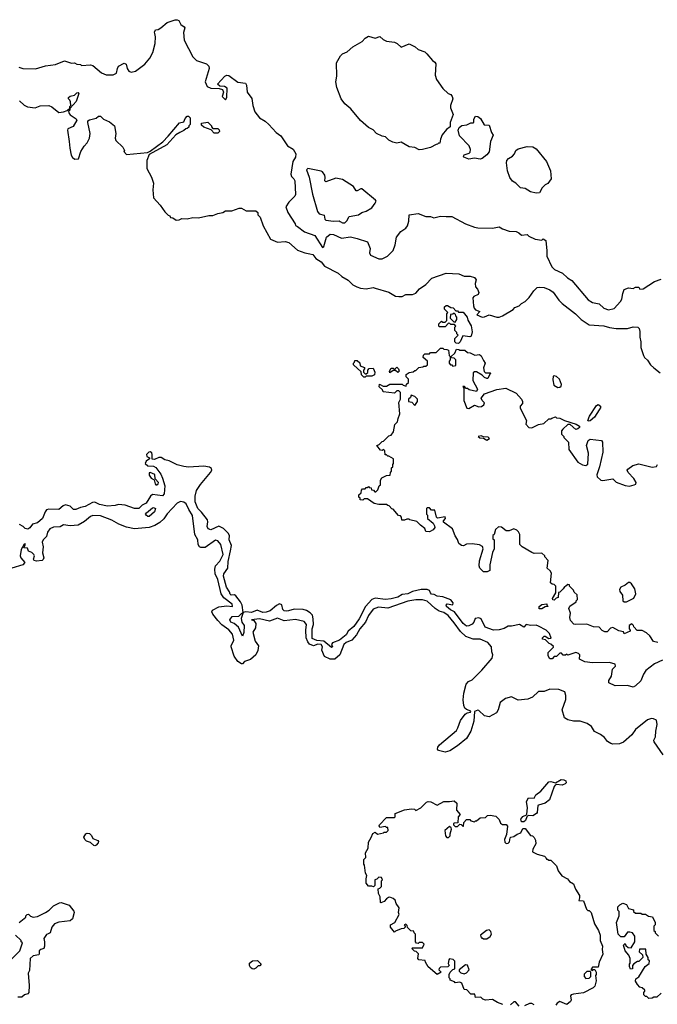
# Model space of a CAD drawing. Extents: x 1861455 to 2058065, y 200073 to 437907.
# Tile 532 of 574: x 2009906 to 2015570, y 373759 to 382508. Entities that reach past the tile are written whole.
import ezdxf

# ---------------------------------------------------------------- set-up
doc = ezdxf.new("R2010")
doc.units = 0

msp = doc.modelspace()

# ---------------------------------------------------------------- linework, layer by layer
at = {"layer": '0CON05XD'}
for points in [[(2009897.5, 382085), (2009935, 382073.8), (2010045, 382070), (2010135, 382098.8), (2010225, 382110), (2010305, 382142.5), (2010365, 382122.5), (2010393, 382123), (2010413.6, 382113.6), (2010445, 382110), (2010455, 382100), (2010535, 382106.7), (2010555, 382100), (2010634.1, 382034.1), (2010675, 382017.5), (2010735, 382016.7), (2010765, 382032.5), (2010774.4, 382075), (2010785, 382093.8), (2010835, 382120.8), (2010851.2, 382111.2), (2010860.8, 382075), (2010875, 382050), (2010895, 382041.2), (2010935, 382050), (2011017.7, 382112.3), (2011061.2, 382165), (2011087.5, 382215), (2011110, 382295), (2011112.5, 382355), (2011106.7, 382385), (2011103.6, 382396.4), (2011113.8, 382416.2), (2011135, 382420), (2011160, 382435), (2011215, 382482.5), (2011287, 382507), (2011305, 382507.5), (2011319.3, 382499.3), (2011337.5, 382465), (2011367.5, 382445), (2011372.5, 382435), (2011360, 382395), (2011366.7, 382325), (2011445, 382177.5), (2011476.4, 382146.4), (2011565, 382116), (2011586.2, 382095), (2011590, 382075), (2011553.3, 381955), (2011570, 381915), (2011605, 381898), (2011676.7, 381896.7), (2011708, 381888), (2011716, 381865), (2011704.4, 381825), (2011735, 381796.7), (2011746.2, 381815), (2011748.3, 381898.3), (2011725, 381913.3), (2011685, 381917.5), (2011662.5, 381935), (2011727.5, 382005), (2011745, 382013.3), (2011765, 382011.2), (2011845, 381953.3), (2011912.5, 381945), (2011922, 381925), (2011926.2, 381865), (2011967.7, 381807.7), (2011976.2, 381745), (2011995, 381690), (2012037, 381637), (2012086.1, 381606.1), (2012120, 381575), (2012184.1, 381504.1), (2012225.9, 381475.9), (2012285, 381387.5), (2012335.9, 381355.9), (2012360, 381315), (2012355.8, 381285), (2012333.6, 381246.4), (2012313.4, 381135), (2012320, 381115), (2012340.9, 381095), (2012351.1, 381075), (2012355.7, 380955), (2012349.1, 380940.9), (2012296.2, 380885), (2012271.2, 380845), (2012288, 380795), (2012353.3, 380695), (2012357.5, 380677.5), (2012375, 380670), (2012435, 380622.5), (2012529, 380589), (2012595, 380484), (2012606.5, 380493.5), (2012630.6, 380575), (2012665, 380601.9), (2012695, 380599.4), (2012765, 380566.7), (2012845, 380578.1), (2012902.6, 380562.6), (2012996, 380535), (2013020.8, 380475), (2013014.2, 380435), (2013021.2, 380415), (2013095, 380383.6), (2013125, 380383.6), (2013172, 380405), (2013223.2, 380456.8), (2013242.7, 380507.3), (2013251.9, 380575), (2013293.1, 380626.9), (2013335.4, 380654.6), (2013350, 380675), (2013363.4, 380716.6), (2013365, 380772.5), (2013445, 380786.7), (2013515, 380760), (2013555, 380757.5), (2013585, 380747.5), (2013645, 380763.3), (2013695, 380757.5), (2013745, 380760), (2013865, 380693.3), (2013945, 380663.3), (2013977, 380657), (2014105, 380656.2), (2014165, 380667.5), (2014195, 380650), (2014255, 380630), (2014316.4, 380626.4), (2014340, 380615), (2014365, 380592.5), (2014415, 380600), (2014430, 380585), (2014485, 380557.5), (2014545, 380550), (2014555, 380560), (2014580, 380545), (2014590, 380455), (2014587.5, 380405), (2014632.3, 380312.3), (2014657.7, 380287.7), (2014726.9, 380256.9), (2014773.2, 380213.2), (2014811.2, 380191.2), (2014955, 380018.8), (2014995, 379996.2), (2015052.7, 379982.7), (2015094.2, 379944.2), (2015135, 379928.8), (2015187.3, 379942.7), (2015243.3, 380005), (2015256.2, 380025), (2015262.5, 380075), (2015275, 380110), (2015313.6, 380126.4), (2015355, 380120), (2015375, 380130), (2015405, 380130), (2015415, 380112.5), (2015445, 380116.7), (2015545, 380182.5), (2015605, 380200.8)], [(2013455, 381351.2), (2013415, 381371.2), (2013365, 381376.7), (2013295, 381419.2), (2013255, 381411.2), (2013219.3, 381419.3), (2013185, 381436.7), (2013155, 381467.5), (2013125, 381473.8), (2013077, 381497), (2013045, 381530), (2013005, 381548.8), (2012932.3, 381612.3), (2012846.7, 381715), (2012795, 381760), (2012762, 381805), (2012724, 381905), (2012714.1, 381954.1), (2012723.6, 382006.4), (2012718.8, 382125), (2012755, 382187.5), (2012773.3, 382205), (2012815, 382220.8), (2012864.2, 382265), (2012948.8, 382315), (2012975, 382343.8), (2013005, 382360), (2013065, 382342.5), (2013105, 382357.5), (2013135, 382332.5), (2013165, 382317.5), (2013235, 382307.5), (2013260, 382295), (2013295, 382262.5), (2013365, 382292.5), (2013420, 382265), (2013445, 382242.5), (2013505, 382222.5), (2013523.6, 382203.6), (2013573.6, 382143.6), (2013595, 382130), (2013602.5, 382115), (2013596.2, 382015), (2013608, 381975), (2013666.1, 381896.1), (2013712.7, 381852.7), (2013735, 381842.5), (2013747.5, 381825), (2013752.5, 381805), (2013732.5, 381745), (2013732.5, 381725), (2013757.5, 381665), (2013730, 381595), (2013730, 381555), (2013697, 381533), (2013660, 381485), (2013643, 381447), (2013638.3, 381411.7), (2013625, 381410), (2013618.3, 381401.7), (2013605, 381400), (2013555, 381372.5), (2013485, 381353.3), (2013455, 381351.2)], [(2009905, 381787.5), (2009947, 381747), (2009975, 381733.3), (2010043, 381723), (2010088.8, 381741.2), (2010165, 381746), (2010192.3, 381732.3), (2010255, 381682.5), (2010295, 381687.5), (2010328.3, 381701.7), (2010350, 381720), (2010350, 381735), (2010360, 381745), (2010357, 381777), (2010352.5, 381792.5), (2010340, 381805), (2010340, 381815), (2010355, 381827.5), (2010393.6, 381836.4), (2010415, 381857.5), (2010425, 381860), (2010430, 381855), (2010426.7, 381835), (2010409.2, 381780.8), (2010355, 381720), (2010350, 381720), (2010350, 381705), (2010340, 381695), (2010346.7, 381675), (2010355, 381663.3), (2010407.7, 381627.7), (2010412.5, 381615), (2010381.7, 381558.3), (2010335, 381536.7), (2010330, 381525), (2010346.7, 381425), (2010350, 381365), (2010363.3, 381305), (2010375, 381282.5), (2010397, 381267), (2010428.3, 381271.7), (2010450, 381335), (2010480, 381385), (2010505.5, 381414.5), (2010526.7, 381455), (2010532.9, 381495), (2010510, 381595), (2010511.7, 381608.3), (2010525, 381618.8), (2010585, 381632.5), (2010605, 381650), (2010625, 381650), (2010650, 381625), (2010705, 381600), (2010747.5, 381565), (2010758.8, 381495), (2010754, 381455), (2010760, 381435), (2010822.5, 381375), (2010837.5, 381345), (2010830, 381335), (2010855, 381310), (2011041.7, 381328.3), (2011065, 381340), (2011176.4, 381423.6), (2011226.4, 381473.6), (2011325, 381590), (2011365, 381600), (2011375, 381630), (2011395, 381650), (2011405, 381650), (2011420, 381635), (2011420, 381575), (2011410, 381565), (2011408.3, 381551.7), (2011395, 381540), (2011381.7, 381538.3), (2011365, 381522.5), (2011330, 381505), (2011292.5, 381485), (2011213, 381397), (2011055, 381310), (2011034.1, 381255.9), (2011035.8, 381185), (2011077.9, 381107.9), (2011096, 381055), (2011090, 380995), (2011093.3, 380925), (2011155, 380860), (2011195, 380800), (2011225, 380770), (2011240, 380765), (2011245, 380750), (2011267, 380747), (2011295, 380727.5), (2011321.7, 380728.3), (2011345, 380740), (2011395, 380737.5), (2011445, 380750), (2011495, 380746.7), (2011585, 380766.7), (2011623, 380767), (2011665, 380786.7), (2011710, 380795), (2011735, 380810), (2011789.3, 380810.7), (2011855, 380833.3), (2011875, 380832.5), (2011918.3, 380808.3), (2012005, 380810), (2012020, 380795), (2012022.5, 380775), (2012043.6, 380753.6), (2012070, 380675), (2012135, 380557.5), (2012195, 380531.2), (2012265, 380536), (2012297.7, 380527.7), (2012375, 380460), (2012440, 380435), (2012483.6, 380426.4), (2012511.2, 380421.2), (2012536, 380385), (2012583.8, 380355), (2012615, 380316.7), (2012735, 380256.7), (2012767, 380227), (2012825, 380192.5), (2012865, 380152.5), (2012900, 380135), (2012933.6, 380123.6), (2012985, 380117.5), (2013045, 380126.7), (2013063, 380123), (2013185, 380087.5), (2013245, 380052.5), (2013275, 380047.5), (2013305, 380047.5), (2013335, 380066.7), (2013395, 380066.7), (2013423.6, 380076.4), (2013457.5, 380115), (2013512.5, 380155), (2013567.7, 380212.3), (2013693.3, 380255), (2013808.3, 380248.3), (2013855, 380230), (2013908.3, 380228.3), (2013945, 380217.5), (2013960, 380195), (2013951.2, 380165), (2013954, 380135), (2013972.3, 380112.3), (2013983.3, 380085), (2013977.5, 380065), (2013941.6, 380048.4), (2013932.6, 380035), (2013936.9, 379965), (2013943.9, 379945), (2013955, 379931.1), (2013992.9, 379915), (2013968.1, 379885), (2014015, 379865.7), (2014033.7, 379866.3), (2014075, 379884), (2014145, 379863.3), (2014165, 379863.3), (2014195, 379876.2), (2014288.8, 379931.2), (2014305, 379950), (2014343.6, 379966.4), (2014363.9, 379986.1), (2014397.5, 380005), (2014431.7, 380038.3), (2014472.7, 380097.3), (2014503, 380127), (2014525, 380132), (2014565, 380129.2), (2014615, 380108), (2014645.6, 380085.6), (2014695, 380016.7), (2014725, 379986.7), (2014842, 379895), (2014894.4, 379844.4), (2014965.7, 379795.7), (2015095, 379786.7), (2015145, 379771.9), (2015205, 379764.4), (2015305, 379762.5), (2015355, 379778.8), (2015397.5, 379775), (2015407.5, 379765), (2015416.1, 379736.1), (2015413.9, 379686.1), (2015424, 379645), (2015424.2, 379595.8), (2015448, 379525), (2015456.2, 379505), (2015481.7, 379481.7), (2015509.6, 379439.6), (2015540, 379415), (2015595, 379368.8)], [(2011665, 381500), (2011635, 381500), (2011608.3, 381528.3), (2011543, 381553), (2011521.7, 381571.7), (2011521.7, 381588.3), (2011578.3, 381598.3), (2011610, 381565), (2011610, 381555), (2011621.7, 381541.7), (2011665, 381540), (2011678.3, 381528.3), (2011680, 381515), (2011665, 381500)], [(2013895, 381267.8), (2013852.5, 381285), (2013848.5, 381295), (2013855, 381308.1), (2013897.9, 381322.1), (2013908.8, 381331.2), (2013910, 381355), (2013897.3, 381387.3), (2013813.3, 381475), (2013802.5, 381525), (2013810, 381550), (2013833, 381567), (2013877, 381573), (2013915, 381590), (2013935, 381590), (2013940, 381595), (2013940, 381625), (2013955, 381650), (2013975, 381647.5), (2013999.3, 381629.3), (2014033, 381573), (2014075, 381570), (2014096.4, 381506.4), (2014111.7, 381481.7), (2014088.8, 381425), (2014075, 381332.5), (2014055, 381306.7), (2014015, 381273.3), (2013995, 381268.8), (2013945, 381275.8), (2013895, 381267.8)], [(2014495, 380967.5), (2014445, 380977.5), (2014395, 381007.5), (2014353.9, 381013.9), (2014313.9, 381053.9), (2014285, 381073.3), (2014258.8, 381105), (2014240, 381165), (2014230, 381235), (2014233.3, 381255), (2014247, 381273), (2014282.5, 381295), (2014300, 381315), (2014312.5, 381345), (2014335, 381360), (2014415, 381380), (2014465, 381377.5), (2014495, 381360), (2014587, 381247), (2014622.5, 381165), (2014627.5, 381095), (2014598.3, 381051.7), (2014575, 381040), (2014547.5, 381015), (2014525, 380970), (2014495, 380967.5)], [(2012795, 380703.3), (2012810.7, 380719.3), (2012831.7, 380758.3), (2012915, 380772.5), (2012944.1, 380795.9), (2012985, 380806.7), (2013033.6, 380836.4), (2013065, 380877.5), (2013071.2, 380895), (2013068, 380905), (2012945.3, 381005.3), (2012935, 381005.9), (2012905, 380986.2), (2012895, 380987.8), (2012870.4, 381025), (2012775, 381087.7), (2012715, 381099.5), (2012625, 381066), (2012615.8, 381075.8), (2012620.4, 381105), (2012616, 381125), (2012595.3, 381155), (2012585, 381160.3), (2012465, 381186), (2012452.5, 381175), (2012477, 381107), (2012507.7, 380957.7), (2012552.3, 380802.3), (2012565, 380782.5), (2012609.3, 380769.3), (2012616.7, 380735), (2012625, 380726.7), (2012695, 380718.8), (2012745, 380720), (2012752.5, 380715), (2012775, 380703.8), (2012795, 380703.3)], [(2013805, 379630), (2013783, 379633), (2013770, 379645), (2013770, 379675), (2013800, 379705), (2013790, 379715), (2013788.3, 379728.3), (2013770, 379745), (2013770, 379775), (2013780, 379785), (2013768.3, 379798.3), (2013735, 379800), (2013728.3, 379808.3), (2013715, 379810), (2013685, 379780), (2013635, 379780), (2013630, 379785), (2013630, 379805), (2013651.7, 379828.3), (2013665, 379820), (2013685, 379820), (2013700, 379835), (2013700, 379895), (2013710, 379905), (2013680, 379935), (2013680, 379955), (2013695, 379967.5), (2013707, 379967), (2013735, 379950), (2013757, 379947), (2013781.7, 379921.7), (2013795, 379920), (2013805, 379910), (2013845, 379910), (2013880, 379865), (2013886.7, 379836.7), (2013917.3, 379787.3), (2013926, 379735), (2013917.5, 379695), (2013905, 379690), (2013841.7, 379698.3), (2013820, 379645), (2013805, 379630)], [(2013775, 379820), (2013790, 379845), (2013790, 379865), (2013780, 379875), (2013778.3, 379888.3), (2013765, 379900), (2013755, 379890), (2013731.7, 379888.3), (2013730, 379855), (2013761.7, 379821.7), (2013775, 379820)], [(2015573.9, 376973.9), (2015535, 376983.3), (2015505, 377032.5), (2015475, 377060), (2015435, 377080), (2015391.7, 377081.7), (2015361.7, 377111.7), (2015360, 377125), (2015345, 377140), (2015320, 377125), (2015320, 377095), (2015330, 377085), (2015330, 377075), (2015275, 377050), (2015268.3, 377068.3), (2015228.3, 377078.3), (2015175, 377107.5), (2015155, 377100), (2015125, 377070), (2015105, 377070), (2015080.7, 377080.7), (2015055, 377110), (2015003, 377113), (2014945, 377137.5), (2014845, 377132.5), (2014828.3, 377138.3), (2014798.3, 377168.3), (2014792.5, 377195), (2014800, 377235), (2014783.3, 377275), (2014793.6, 377296.4), (2014850, 377335), (2014850, 377345), (2014860, 377355), (2014858.3, 377398.3), (2014831.7, 377421.7), (2014825, 377440), (2014790, 377475), (2014790, 377485), (2014775, 377490), (2014757, 377473), (2014745, 377470), (2014735, 377450), (2014705, 377420), (2014691.7, 377418.3), (2014690, 377375), (2014671.7, 377368.3), (2014655, 377350), (2014641.7, 377351.7), (2014640, 377365), (2014670, 377415), (2014670, 377475), (2014655, 377490), (2014635, 377492.5), (2014622.5, 377505), (2014629.3, 377589.3), (2014619.3, 377609.3), (2014592.5, 377635), (2014601.7, 377701.7), (2014570, 377735), (2014570, 377745), (2014545, 377767.5), (2014475, 377763.3), (2014455, 377772.5), (2014370, 377825), (2014350, 377845), (2014350, 377935), (2014338.3, 377958.3), (2014323, 377973), (2014295, 377982.5), (2014255, 377966.7), (2014227, 377967), (2014185, 377997.5), (2014158.3, 378001.7), (2014133, 377977), (2014120, 377935), (2014110, 377925), (2014110, 377895), (2014120, 377885), (2014120, 377805), (2014107.5, 377775), (2014083.3, 377665), (2014082.5, 377615), (2014059.3, 377600.7), (2014025, 377603.3), (2013993.9, 377633.9), (2013987.5, 377655), (2013990.7, 377699.3), (2014022.5, 377805), (2014018.3, 377828.3), (2013991.7, 377841.7), (2013925, 377850), (2013875, 377847.5), (2013847, 377833), (2013830, 377835), (2013807.5, 377855), (2013795, 377890), (2013773, 377923), (2013750, 377985), (2013671.7, 378041.7), (2013670, 378055), (2013690, 378075), (2013685, 378090), (2013618.3, 378078.3), (2013608.3, 378088.3), (2013595, 378150), (2013565, 378150), (2013545, 378170), (2013525, 378170), (2013520, 378165), (2013520, 378115), (2013530, 378105), (2013530, 378075), (2013580, 378035), (2013591.7, 378011.7), (2013592.5, 377995), (2013580, 377975), (2013545, 377957.5), (2013515, 377960), (2013506.4, 377986.4), (2013466.1, 378016.1), (2013435, 378050), (2013373, 378063), (2013365, 378070), (2013345, 378070), (2013325, 378060), (2013301.7, 378061.7), (2013298.3, 378088.3), (2013288.3, 378098.3), (2013271.7, 378101.7), (2013225, 378160), (2013211.7, 378161.7), (2013188.3, 378188.3), (2013175, 378190), (2013165, 378200), (2013095, 378200), (2013055, 378207.5), (2012995, 378250), (2012965, 378250), (2012955, 378240), (2012931.7, 378241.7), (2012930, 378255), (2012920, 378265), (2012920, 378285), (2012940, 378305), (2012941.7, 378328.3), (2012951.7, 378338.3), (2012975, 378340), (2012985, 378350), (2012995, 378350), (2013005, 378360), (2013011.7, 378351.7), (2013028.3, 378348.3), (2013031.7, 378331.7), (2013048.3, 378328.3), (2013061.7, 378311.7), (2013068.3, 378311.7), (2013088.3, 378331.7), (2013100, 378365), (2013110, 378375), (2013110, 378415), (2013123.6, 378436.4), (2013165, 378457.5), (2013198.3, 378461.7), (2013200, 378485), (2013210, 378495), (2013210, 378525), (2013220, 378535), (2013220, 378555), (2013227.5, 378565), (2013226.7, 378606.7), (2013185, 378630), (2013175, 378630), (2013165, 378640), (2013151.7, 378641.7), (2013148.3, 378678.3), (2013135, 378690), (2013125, 378680), (2013111.7, 378681.7), (2013080, 378725), (2013098.3, 378731.7), (2013125, 378760), (2013138.3, 378761.7), (2013185, 378810), (2013205, 378817.5), (2013227.5, 378845), (2013238.3, 378911.7), (2013262.5, 378935), (2013266.7, 378965), (2013283.3, 379005), (2013273.3, 379105), (2013290, 379135), (2013290, 379195), (2013275, 379210), (2013255, 379210), (2013235, 379190), (2013135, 379202.5), (2013128.3, 379218.3), (2013100, 379245), (2013101.7, 379268.3), (2013135, 379250), (2013165, 379250), (2013195, 379270), (2013305, 379270), (2013311.7, 379261.7), (2013338.3, 379251.7), (2013341.7, 379268.3), (2013360, 379285), (2013360, 379315), (2013340, 379335), (2013340, 379355), (2013365, 379372.5), (2013401.7, 379378.3), (2013415, 379390), (2013425, 379390), (2013453, 379417), (2013487, 379423), (2013495, 379430), (2013515, 379430), (2013528.3, 379441.7), (2013530, 379475), (2013490, 379505), (2013491.7, 379528.3), (2013505, 379540), (2013545, 379540), (2013555, 379550), (2013605, 379550), (2013645, 379590), (2013665, 379590), (2013675, 379580), (2013701.7, 379578.3), (2013715, 379570), (2013720, 379525), (2013730, 379515), (2013730, 379485), (2013720, 379475), (2013720, 379455), (2013731.7, 379441.7), (2013745, 379440), (2013755, 379430), (2013780, 379435), (2013780, 379485), (2013765, 379500), (2013741.7, 379501.7), (2013740, 379515), (2013770, 379545), (2013785, 379580), (2013807, 379577), (2013815, 379570), (2013861.7, 379571.7), (2013885, 379550), (2013907, 379547), (2013948.3, 379528.3), (2013991.7, 379531.7), (2014005, 379520), (2014025, 379480), (2014040, 379455), (2014027.5, 379415), (2014033, 379383), (2014045, 379370), (2014085, 379370), (2014090, 379365), (2014081.7, 379358.3), (2014065, 379320), (2014055, 379320), (2014035, 379327.5), (2014015, 379350), (2013965, 379377.5), (2013945, 379380), (2013935, 379370), (2013930.7, 379300.7), (2013972.5, 379225), (2013965, 379203.3), (2013898.3, 379218.3), (2013885, 379230), (2013871.7, 379231.7), (2013858.3, 379248.3), (2013841.7, 379248.3), (2013850, 379235), (2013852.5, 379125), (2013877, 379057), (2013895, 379052.5), (2013945, 379082), (2013985, 379068.6), (2014009.1, 379070.9), (2014028.8, 379085), (2014033.6, 379103.6), (2014013.5, 379123.5), (2014006, 379145), (2014035, 379183.3), (2014145, 379222.5), (2014225, 379232.5), (2014315, 379190), (2014362.5, 379135), (2014372.5, 379115), (2014371.7, 379098.3), (2014352.5, 379075), (2014352.5, 379055), (2014407, 378947), (2014403, 378913), (2014430, 378885), (2014455, 378880), (2014515, 378910), (2014561.7, 378918.3), (2014605, 378960), (2014625, 378960), (2014631.7, 378968.3), (2014665, 378980), (2014675, 378970), (2014705, 378966.7), (2014745, 378947.5), (2014850, 378915), (2014880, 378895), (2014880, 378885), (2014865, 378872.5), (2014845, 378867.5), (2014795, 378910), (2014775, 378910), (2014731.7, 378868.3), (2014720, 378855), (2014720, 378825), (2014740, 378805), (2014740, 378795), (2014780, 378755), (2014785, 378690), (2014865, 378577.5), (2014905, 378552.5), (2014935, 378547.5), (2014951.7, 378558.3), (2014957.5, 378655), (2014940, 378725), (2014955, 378770), (2014975, 378780), (2015075, 378770), (2015083, 378753), (2015086.7, 378665), (2015056.7, 378535), (2015033.3, 378465), (2015036.7, 378445), (2015067.7, 378417.7), (2015085, 378412), (2015175, 378426.7), (2015205, 378397.5), (2015285, 378367.5), (2015323.6, 378363.6), (2015365.9, 378374.1), (2015378, 378382), (2015383.3, 378395), (2015361.7, 378431.7), (2015310, 378485), (2015302.5, 378505), (2015307, 378513), (2015352.3, 378547.7), (2015405, 378561.2), (2015525, 378531.2), (2015563, 378537), (2015572.5, 378555)], [(2012975, 379330), (2012961.7, 379331.7), (2012941.7, 379351.7), (2012938.3, 379378.3), (2012871.7, 379441.7), (2012870, 379455), (2012880, 379465), (2012881.7, 379478.3), (2012905, 379480), (2012928.3, 379458.3), (2012931.7, 379431.7), (2012968.3, 379418.3), (2012970, 379405), (2012960, 379395), (2012960, 379375), (2012975, 379360), (2012985, 379360), (2012998.3, 379371.7), (2013000, 379395), (2013011.7, 379408.3), (2013045, 379410), (2013050, 379405), (2013060, 379375), (2013058.3, 379351.7), (2013035, 379340), (2012985, 379340), (2012975, 379330)], [(2013195, 379370), (2013190, 379385), (2013205, 379410), (2013225, 379410), (2013235, 379400), (2013255, 379420), (2013270, 379405), (2013277.5, 379385), (2013265, 379372.5), (2013245, 379390), (2013225, 379390), (2013195, 379370)], [(2014685, 379240), (2014705, 379242.5), (2014715, 379250), (2014718.8, 379265), (2014700, 379315), (2014675, 379338), (2014655, 379343.8), (2014645, 379340), (2014641.7, 379308.3), (2014649.5, 379259.5), (2014685, 379240)], [(2013415, 379080), (2013440, 379115), (2013440, 379135), (2013415, 379160), (2013385, 379170), (2013378.3, 379151.7), (2013360, 379135), (2013360, 379115), (2013388.3, 379108.3), (2013415, 379080)], [(2014955, 378940), (2014952.5, 378945), (2014967.5, 378985), (2015030.7, 379079.3), (2015045, 379087.5), (2015055, 379082.5), (2015067.5, 379065), (2015055, 379040), (2015013, 378977), (2014975, 378942.5), (2014955, 378940)], [(2014055, 378772.5), (2014080, 378785), (2014067, 378797), (2014025, 378800), (2014005, 378810), (2013980, 378805), (2013993, 378793), (2014025, 378790), (2014055, 378772.5)], [(2015615, 376818), (2015545, 376785.6), (2015469.2, 376725), (2015448.3, 376691.7), (2015425, 376632.5), (2015375, 376587.5), (2015355, 376577.5), (2015305, 376592.5), (2015195, 376587.5), (2015140, 376615), (2015140, 376635), (2015162.5, 376675), (2015173, 376737), (2015200, 376765), (2015195, 376780), (2015145.8, 376795.8), (2014995, 376794.5), (2014925, 376802.9), (2014878.6, 376825), (2014880.8, 376865), (2014871.4, 376875), (2014845, 376883.8), (2014775, 376860), (2014765, 376870), (2014755, 376860), (2014735, 376860), (2014718.3, 376878.3), (2014705, 376880), (2014675, 376850), (2014655, 376850), (2014635, 376830), (2014615, 376830), (2014600, 376855), (2014600, 376885), (2014628.3, 376911.7), (2014648.3, 376931.7), (2014648.3, 376938.3), (2014625, 376960), (2014610, 376965), (2014578.3, 376998.3), (2014550, 377005), (2014550, 377015), (2014565, 377030), (2014575, 377030), (2014605, 377010), (2014628.3, 377011.7), (2014612.5, 377055), (2014582.5, 377085), (2014515, 377118.6), (2014495, 377126.9), (2014445, 377123.6), (2014405, 377133.8), (2014385, 377110.8), (2014345, 377133.9), (2014275, 377118.9), (2014245, 377118.6), (2014210.9, 377099.1), (2014165, 377085.6), (2014115, 377084.4), (2014040.2, 377110.2), (2014005, 377183.3), (2013985, 377192.9), (2013953.5, 377186.5), (2013941.5, 377155), (2013925, 377137.1), (2013895, 377122.5), (2013875, 377120.5), (2013845, 377143.3), (2013767.4, 377247.4), (2013731.5, 377265), (2013698.6, 377295), (2013693, 377307), (2013702.9, 377317.1), (2013755, 377310), (2013755.5, 377325), (2013735, 377353.3), (2013665, 377379.2), (2013615, 377384.2), (2013589.1, 377399.1), (2013564.1, 377404.1), (2013553.9, 377413.9), (2013546.2, 377436.2), (2013526, 377446), (2013473.3, 377445), (2013395, 377428), (2013355, 377406.2), (2013305, 377401.4), (2013265, 377376.1), (2013205, 377361.2), (2013156.7, 377356.7), (2013065, 377367.9), (2013035.3, 377354.7), (2012976.6, 377293.4), (2012922.9, 377185), (2012875, 377115.6), (2012824.8, 377075.2), (2012805, 377040.7), (2012746.7, 376995), (2012685, 376970), (2012676.9, 376955), (2012683.3, 376935), (2012675, 376928.8), (2012606.9, 376986.9), (2012545, 376991.3), (2012505, 377010.5), (2012503.9, 377095), (2012515.5, 377135), (2012514.1, 377185), (2012506.5, 377216.5), (2012487.8, 377237.8), (2012455, 377258.9), (2012425, 377268), (2012345, 377271.5), (2012295, 377256.7), (2012275, 377251.5), (2012255, 377256.5), (2012245, 377266.2), (2012235, 377308.5), (2012215, 377318.4), (2012186.6, 377303.4), (2012132.5, 377255), (2012095, 377242.3), (2012065, 377239.5), (2012015, 377261.2), (2011965, 377239.4), (2011914.5, 377245.5), (2011890, 377240), (2011874, 377186), (2011880.8, 377155), (2011901.4, 377125), (2011895.9, 377064.1), (2011885, 377030), (2011850.6, 377110.6), (2011811.7, 377141.7), (2011782.5, 377155), (2011774, 377175), (2011793.8, 377206.2), (2011852.5, 377207.5), (2011875, 377232.5), (2011890, 377240), (2011883.3, 377305), (2011866.6, 377336.6), (2011825, 377389.2), (2011813.3, 377396.7), (2011785, 377394), (2011775, 377402.5), (2011770, 377425), (2011743.6, 377465), (2011717.1, 377562.9), (2011720.9, 377585), (2011754.4, 377635), (2011758.8, 377695), (2011778.3, 377788.3), (2011786.2, 377835), (2011766.8, 377885), (2011768.8, 377925), (2011759.2, 377945), (2011715.9, 377985.9), (2011675, 378006.9), (2011605, 377975.6), (2011580, 377985), (2011570.5, 378005), (2011578.5, 378045), (2011573.9, 378065), (2011522.4, 378132.4), (2011489.6, 378165), (2011466, 378224), (2011465.3, 378275), (2011476.4, 378325), (2011510.8, 378379.2), (2011602, 378485), (2011612.5, 378505), (2011609.3, 378519.3), (2011591.7, 378531.7), (2011541.7, 378541.7), (2011405, 378532.9), (2011365, 378537.1), (2011305, 378552.5), (2011235, 378587.5), (2011196.1, 378596.1), (2011163, 378617), (2011143, 378617), (2011105, 378600), (2011083, 378603), (2011084, 378645), (2011078.5, 378658.5), (2011065, 378667.8), (2011052, 378665), (2011032.9, 378645), (2011035, 378627.5), (2011060, 378615), (2011060, 378605), (2011030, 378585), (2011021.2, 378565), (2011045, 378543.8), (2011095, 378540), (2011115, 378527.5), (2011158.8, 378468.8), (2011175.8, 378435), (2011195.7, 378365), (2011189.2, 378295), (2011173.9, 378276.1), (2011085, 378288.2), (2011069.5, 378275), (2011028.2, 378211.8), (2010995, 378194.4), (2010965, 378165.7), (2010925, 378166), (2010843.2, 378193.2), (2010785, 378200.9), (2010755, 378191.1), (2010685, 378186.2), (2010615, 378201.1), (2010575, 378220.2), (2010553, 378217), (2010487.6, 378182.4), (2010446.2, 378173.8), (2010405, 378155.6), (2010385, 378156.9), (2010353.8, 378185), (2010314.3, 378195.7), (2010292.1, 378187.9), (2010255, 378157.1), (2010165, 378158.9), (2010145, 378152.9), (2010130.9, 378135), (2010107.7, 378075), (2010065, 378036.4), (2010020, 378025), (2009995, 377993.3), (2009977.7, 377982.3), (2009955, 377986.2), (2009935.7, 378005.7), (2009905, 378021.2)], [(2011125, 378374.3), (2011136.3, 378383.7), (2011138.6, 378395), (2011108.8, 378428.8), (2011105.8, 378465.8), (2011065, 378484.2), (2011055, 378480), (2011055, 378460), (2011075, 378434.4), (2011099.5, 378419.5), (2011110, 378385), (2011115, 378376.2), (2011125, 378374.3)], [(2012480.1, 376960.1), (2012465, 376980), (2012452, 377015), (2012447.9, 377082.1), (2012454.3, 377135), (2012431.7, 377161.7), (2012355, 377177.5), (2012255, 377166.5), (2012195, 377190), (2012125, 377164.2), (2012035, 377184.2), (2011965, 377176.7), (2011985, 377170), (2012002.4, 377142.4), (2012001.5, 377105), (2011977.1, 377065), (2011999.2, 376985), (2012027.1, 376945), (2012022.3, 376902.3), (2012003.1, 376865), (2011955.7, 376824.3), (2011902.5, 376805), (2011886.4, 376783.6), (2011876.4, 376783.6), (2011845, 376804.3), (2011812.7, 376852.7), (2011785.6, 376935), (2011784.5, 376945.5), (2011808.2, 376995), (2011795, 377049.2), (2011765, 377086.9), (2011701.2, 377131.2), (2011665, 377170), (2011620.6, 377225), (2011613.1, 377245), (2011619.1, 377260.9), (2011675, 377291.2), (2011745, 377301.1), (2011796.2, 377295), (2011792.5, 377315), (2011720.4, 377370.4), (2011696.3, 377406.4), (2011665.5, 377534.5), (2011643.6, 377585), (2011640, 377625), (2011645.5, 377654.5), (2011685, 377696.2), (2011712.9, 377755), (2011693.3, 377845), (2011665, 377877.5), (2011645, 377882.5), (2011555, 377817.5), (2011515, 377817.5), (2011503.6, 377823.6), (2011492.5, 377845), (2011487.5, 377885), (2011461.2, 377935), (2011442.3, 378102.3), (2011407.5, 378155), (2011385, 378206.7), (2011365, 378220), (2011335, 378226.7), (2011305, 378213.3), (2011215, 378115.8), (2011185, 378071.4), (2011150.8, 378039.2), (2011107.8, 378012.2), (2011055, 377994.5), (2010925, 377982.9), (2010855, 377998.1), (2010786.1, 378026.1), (2010725, 378059.4), (2010625, 378098.1), (2010555, 378101.4), (2010535, 378094), (2010481.7, 378048.3), (2010425, 378016.7), (2010355, 378010.6), (2010295, 378020), (2010265, 378001.9), (2010205, 377999.2), (2010174, 377985), (2010154, 377955), (2010143.8, 377915), (2010114, 377885), (2010106.2, 377865), (2010113.3, 377825), (2010109.3, 377769.3), (2010120, 377725), (2010115, 377710), (2010105, 377702.5), (2010055, 377696.7), (2010033.6, 377703.6), (2010030, 377715), (2010037.5, 377745), (2010031.4, 377755), (2010015, 377773.1), (2009985.7, 377785), (2009975, 377812.5), (2009943.3, 377815), (2009958, 377845), (2009955, 377850), (2009945, 377847.1), (2009919.4, 377800.6), (2009909.2, 377745), (2009916.4, 377725), (2009934.2, 377705), (2009952.5, 377685), (2009932.5, 377665), (2009835, 377633.3)], [(2011055, 378092.9), (2011045, 378092.9), (2011030, 378105), (2011024.2, 378115), (2011031.2, 378125), (2011085, 378170.6), (2011095, 378174.3), (2011113.8, 378165), (2011104.3, 378135), (2011055, 378092.9)], [(2015295, 377336.2), (2015315, 377343.8), (2015362, 377368), (2015378.8, 377405), (2015370.7, 377450.7), (2015340, 377495), (2015325, 377506.7), (2015315, 377506.7), (2015285, 377484.2), (2015245, 377466.7), (2015233.3, 377445), (2015237.5, 377427.5), (2015260, 377395), (2015263.6, 377343.6), (2015275, 377336.7), (2015295, 377336.2)], [(2015623.3, 375975), (2015540.7, 376090.7), (2015540, 376105), (2015553.3, 376135), (2015556.2, 376185), (2015570, 376245), (2015563, 376283), (2015536.4, 376296.4), (2015518, 376298), (2015481.7, 376288.3), (2015375, 376202), (2015345, 376154.2), (2015270.3, 376089.7), (2015235, 376073.8), (2015175, 376070), (2015156.4, 376076.4), (2015127.5, 376095), (2015099.7, 376129.7), (2015066.8, 376156.8), (2015013, 376183), (2014985, 376228.8), (2014945.5, 376255.5), (2014886.1, 376273.9), (2014825, 376274), (2014775, 376288), (2014744.3, 376304.3), (2014724, 376375), (2014757, 376467), (2014757, 376503), (2014747.5, 376535), (2014696.1, 376556.1), (2014615, 376558.8), (2014565, 376540), (2014515, 376539.2), (2014460.5, 376489.5), (2014419.2, 376470.9), (2014335, 376460.5), (2014275, 376490.7), (2014222.6, 376477.4), (2014175, 376440), (2014157.5, 376375), (2014141.4, 376348.6), (2014077, 376313), (2014035, 376322.5), (2013985, 376370), (2013975, 376372.5), (2013945, 376360), (2013940, 376275), (2013912.4, 376187.6), (2013875, 376120.8), (2013795, 376056.9), (2013728.3, 376011.7), (2013685, 376000.6), (2013625, 376013.3), (2013618.8, 376025), (2013621.2, 376045), (2013635, 376066), (2013785, 376191.4), (2013798.9, 376215), (2013820.4, 376279.6), (2013863, 376337), (2013881.2, 376348.8), (2013910, 376355), (2013912.5, 376365), (2013875, 376378.6), (2013860.2, 376390.2), (2013850.5, 376415), (2013846.3, 376463.7), (2013851.2, 376525), (2013871.2, 376605), (2013892.9, 376627.1), (2013925, 376641.2), (2014011.7, 376728.3), (2014102.5, 376835), (2014110, 376865), (2014100.7, 376890.7), (2014096.2, 376935), (2014063.3, 376975), (2013995, 377002.5), (2013935, 377002.9), (2013867.8, 377027.8), (2013821.1, 377071.1), (2013765, 377149.4), (2013712.9, 377212.9), (2013675, 377240), (2013633.3, 377253.3), (2013595.3, 377275.3), (2013525, 377341.9), (2013485, 377351.9), (2013425, 377353.3), (2013355, 377340), (2013175, 377278.1), (2013092.6, 377287.4), (2013045, 377271.4), (2013003.8, 377215), (2012976.7, 377153.3), (2012928.9, 377095), (2012897.6, 377042.4), (2012855.8, 376994.2), (2012805, 376972.5), (2012785, 376956.9), (2012748.5, 376865), (2012705, 376825.4), (2012665, 376825.4), (2012615, 376848.5), (2012589.6, 376905), (2012594.7, 376935), (2012585, 376955.8), (2012555, 376958.8), (2012515, 376944.6), (2012480.1, 376960.1)], [(2014521.7, 377271.7), (2014520, 377295), (2014545, 377312.5), (2014588.3, 377318.3), (2014590, 377305), (2014600, 377295), (2014575, 377290), (2014545, 377272.5), (2014521.7, 377271.7)], [(2014385, 375380), (2014365, 375380), (2014357.5, 375405), (2014375, 375427.5), (2014408.3, 375441.7), (2014411.7, 375448.3), (2014418.1, 375505), (2014409.5, 375560.5), (2014425, 375592.5), (2014475, 375590), (2014490.7, 375619.3), (2014535, 375653.3), (2014605, 375736.7), (2014625, 375738.8), (2014665, 375726.7), (2014715, 375755.7), (2014740, 375755), (2014756.7, 375745), (2014761.7, 375728.3), (2014751.7, 375718.3), (2014725, 375707.5), (2014675, 375712.5), (2014663.6, 375706.4), (2014653.3, 375695), (2014613.8, 375575), (2014575, 375546.2), (2014515, 375530), (2014510, 375525), (2014503.3, 375465), (2014496.7, 375455), (2014465, 375432.5), (2014421.7, 375438.3), (2014410, 375425), (2014398.3, 375391.7), (2014385, 375380)], [(2014198.3, 373758.3), (2014150, 373775), (2014105, 373802.5), (2014045, 373797.5), (2014020, 373805), (2014001.7, 373821.7), (2013955, 373820), (2013948.3, 373848.3), (2013915, 373850), (2013877, 373887), (2013855, 373890), (2013835, 373947.5), (2013815, 373957.5), (2013775, 373950), (2013768.3, 373958.3), (2013730, 373975), (2013730, 373985), (2013720, 373995), (2013720, 374025), (2013730, 374045), (2013755, 374070), (2013770, 374075), (2013771.7, 374141.7), (2013757.5, 374157.5), (2013725, 374162.5), (2013717.5, 374155), (2013713.3, 374123.3), (2013720, 374105), (2013708.3, 374091.7), (2013645, 374090), (2013631.7, 374078.3), (2013630, 374065), (2013650, 374045), (2013615, 374023.8), (2013535, 374092.5), (2013510, 374135), (2013508.3, 374148.3), (2013452.5, 374155), (2013442.5, 374165), (2013448.3, 374208.3), (2013428.3, 374228.3), (2013411.7, 374231.7), (2013390, 374255), (2013395, 374260), (2013485, 374260), (2013500, 374295), (2013485, 374310), (2013455, 374310), (2013445, 374300), (2013431.7, 374301.7), (2013422.5, 374315), (2013421.7, 374381.7), (2013410, 374395), (2013408.3, 374408.3), (2013381.7, 374411.7), (2013351.7, 374441.7), (2013348.3, 374458.3), (2013335, 374470), (2013320, 374465), (2013330, 374455), (2013330, 374445), (2013318.3, 374431.7), (2013295, 374430), (2013245, 374410), (2013235, 374400), (2013200, 374445), (2013200, 374465), (2013237.5, 374485), (2013277, 374557), (2013272.5, 374575), (2013277, 374617), (2013250, 374655), (2013240, 374685), (2013225, 374700), (2013195, 374710), (2013183, 374707), (2013163.3, 374696.7), (2013145, 374672.5), (2013115, 374660), (2013110, 374665), (2013107.5, 374715), (2013093, 374743), (2013090, 374785), (2013105, 374790), (2013120, 374805), (2013120, 374855), (2013127.5, 374865), (2013120, 374885), (2013095, 374890), (2013078.3, 374871.7), (2013060, 374865), (2013060, 374815), (2013048.3, 374801.7), (2013035, 374810), (2013005, 374810), (2012982.5, 374835), (2012982.5, 374875), (2012990, 374905), (2012977.5, 374925), (2012970, 374995), (2012962.5, 375005), (2012962.5, 375045), (2012980, 375065), (2012977.5, 375105), (2013003, 375147), (2013005, 375200), (2013028.8, 375241.2), (2013041.7, 375278.3), (2013065, 375290), (2013085, 375272.5), (2013137, 375283), (2013145, 375290), (2013165, 375290), (2013180, 375305), (2013175, 375330), (2013165, 375330), (2013155, 375340), (2013105, 375330), (2013100, 375345), (2013102.5, 375355), (2013165, 375420), (2013235, 375420), (2013240, 375425), (2013240, 375455), (2013325, 375486.7), (2013386.7, 375496.7), (2013411.7, 375491.7), (2013425, 375480), (2013470, 375505), (2013520, 375555), (2013535, 375560), (2013557, 375557), (2013615, 375527.5), (2013675, 375562.5), (2013725, 375560), (2013765, 375566.7), (2013790, 375545), (2013787.5, 375485), (2013820, 375445), (2013800, 375425), (2013798.3, 375371.7), (2013765, 375370), (2013760, 375365), (2013760, 375355), (2013775, 375340), (2013795, 375340), (2013815, 375360), (2013828.3, 375358.3), (2013841.7, 375341.7), (2013848.3, 375341.7), (2013850, 375375), (2013875, 375400), (2013905, 375400), (2013915, 375390), (2013945, 375380), (2013955, 375390), (2013965, 375390), (2013995, 375417.5), (2014045, 375420), (2014063, 375437), (2014085, 375440), (2014135, 375430), (2014165, 375400), (2014178.3, 375368.3), (2014195.9, 375355.9), (2014226.7, 375356.7), (2014238.3, 375341.7), (2014231.7, 375268.3), (2014213.3, 375225), (2014215, 375200), (2014228.3, 375188.3), (2014245, 375192.5), (2014256.1, 375203.9), (2014262.5, 375237.5), (2014270, 375245), (2014295, 375250), (2014325, 375270), (2014358.3, 375281.7), (2014375, 375320), (2014395, 375320), (2014445, 375260), (2014460, 375255), (2014475, 375240), (2014487, 375217), (2014490, 375185), (2014463, 375137), (2014460, 375115), (2014503, 375093), (2014567, 375077), (2014580, 375065), (2014585, 375050), (2014595, 375050), (2014605, 375040), (2014625, 375040), (2014675, 374990), (2014690, 374945), (2014720.5, 374900.5), (2014773, 374873), (2014790.7, 374850.7), (2014825, 374830), (2014843.3, 374783.3), (2014877.5, 374725), (2014880, 374705), (2014871.7, 374681.7), (2014915, 374680), (2014940, 374605), (2014953, 374593), (2014965, 374592.5), (2014982.5, 374575), (2015012.5, 374475), (2015047.5, 374415), (2015062.5, 374375), (2015062.5, 374325), (2015082.5, 374275), (2015080, 374245), (2015087.5, 374205), (2015053.3, 374135), (2015045, 374090), (2014995, 374090), (2014980, 374065), (2014995, 374060), (2015001.7, 374068.3), (2015015, 374070), (2015027.5, 374045), (2015027, 374023), (2015020, 374015), (2015027, 373967), (2015015, 373920), (2015000, 373905), (2014915, 373861.2), (2014825, 373850), (2014805.9, 373844.1), (2014800, 373835), (2014803.6, 373796.4), (2014798.8, 373785), (2014765, 373757.5), (2014705, 373783.3), (2014680, 373770), (2014668.8, 373751.2)], [(2013715, 375240), (2013730, 375255), (2013730, 375275), (2013742.5, 375315), (2013738.3, 375328.3), (2013725, 375340), (2013682.5, 375305), (2013690, 375255), (2013701.7, 375241.7), (2013715, 375240)], [(2010575, 375166.7), (2010565, 375170), (2010536.1, 375196.1), (2010500.3, 375210.3), (2010483.3, 375225), (2010476.7, 375245), (2010495, 375273.3), (2010505, 375278.8), (2010527, 375277), (2010545, 375260), (2010555, 375232.5), (2010600, 375215), (2010606, 375205), (2010603.3, 375195), (2010585, 375172.5), (2010575, 375166.7)], [(2009900, 374485), (2009960, 374535), (2009960, 374545), (2009971.7, 374558.3), (2009985, 374560), (2010001.7, 374541.7), (2010025, 374532.5), (2010065, 374540), (2010136.1, 374573.9), (2010167.5, 374595), (2010206.4, 374633.6), (2010258.3, 374661.7), (2010275, 374662.5), (2010345, 374640), (2010387, 374587), (2010390, 374575), (2010375, 374520), (2010355, 374502.5), (2010255, 374490), (2010216.4, 374473.6), (2010192.5, 374445), (2010177.5, 374395), (2010160, 374385), (2010145, 374380), (2010120, 374345), (2010127.5, 374315), (2010127.5, 374275), (2010120, 374255), (2010093, 374247), (2010080, 374235), (2010080, 374205), (2010075, 374200), (2010025, 374190), (2010000, 374165), (2009991.7, 374058.3), (2009982.5, 374035), (2009990, 373925), (2009987, 373863), (2009977, 373853), (2009950, 373845), (2009925, 373822.5), (2009888.3, 373821.7)], [(2015495, 373810), (2015478.3, 373828.3), (2015465, 373830), (2015450, 373845), (2015450, 373865), (2015460, 373875), (2015460, 373885), (2015437, 373907), (2015415, 373912.5), (2015393.9, 373933.9), (2015377.5, 373965), (2015380, 373985), (2015406.1, 374003.9), (2015463.6, 374096.4), (2015497, 374123), (2015500, 374145), (2015490, 374155), (2015490, 374175), (2015470, 374205), (2015468.3, 374248.3), (2015411.7, 374248.3), (2015410, 374225), (2015438.3, 374198.3), (2015440, 374175), (2015405, 374140), (2015395, 374140), (2015361.7, 374118.3), (2015350, 374105), (2015350, 374075), (2015333, 374073), (2015322.5, 374095), (2015323, 374117), (2015330, 374125), (2015330, 374165), (2015317.5, 374195), (2015283.3, 374233.3), (2015270, 374285), (2015285, 374300), (2015291.7, 374281.7), (2015310, 374265), (2015338.3, 374261.7), (2015370, 374315), (2015370, 374365), (2015350, 374395), (2015325, 374400), (2015305, 374400), (2015275, 374360), (2015245, 374360), (2015223, 374383), (2015207.5, 374485), (2015230, 374545), (2015230, 374585), (2015220, 374595), (2015220, 374625), (2015237, 374643), (2015265, 374657.5), (2015296.4, 374646.4), (2015315, 374610), (2015358.3, 374598.3), (2015360, 374585), (2015375, 374570), (2015425, 374570), (2015435, 374560), (2015465, 374560), (2015493, 374543), (2015526.4, 374536.4), (2015550, 374485), (2015550, 374465), (2015540, 374455), (2015540, 374415), (2015550, 374405), (2015550, 374395), (2015580, 374365)], [(2014055, 374340), (2014085, 374362.5), (2014096.1, 374383.9), (2014090, 374405), (2014075, 374420), (2014053.9, 374416.1), (2014000, 374375), (2014005, 374350), (2014015, 374350), (2014025, 374340), (2014055, 374340)], [(2009825, 374152.5), (2009907.5, 374235), (2009930, 374305), (2009920, 374315), (2009920, 374325), (2009870, 374375)], [(2011985, 374072.5), (2011970, 374075), (2011957, 374087), (2011947.5, 374105), (2011947.5, 374125), (2011975, 374146.7), (2012017.5, 374147.5), (2012050, 374115), (2012038.3, 374101.7), (2012025, 374100), (2012005, 374080), (2011985, 374072.5)], [(2013855, 374030), (2013875, 374040), (2013900, 374065), (2013885, 374107.5), (2013865, 374110), (2013810, 374065), (2013810, 374055), (2013825, 374040), (2013855, 374030)], [(2014935, 373990), (2014965, 373992.5), (2014980, 374005), (2014980, 374045), (2014975, 374050), (2014945, 374050), (2014921.7, 374028.3), (2014920, 374005), (2014935, 373990)], [(2015605, 373857.5), (2015567, 373823), (2015538.3, 373821.7), (2015525, 373812.5), (2015495, 373810)], [(2014341.7, 373741.7), (2014311.7, 373781.7), (2014295, 373782.5), (2014265.7, 373754.3)], [(2014477.5, 373755), (2014455, 373767.5), (2014435, 373767.5), (2014390, 373745)]]:
    msp.add_lwpolyline(points, dxfattribs=at)

doc.saveas('drawing.dxf')
